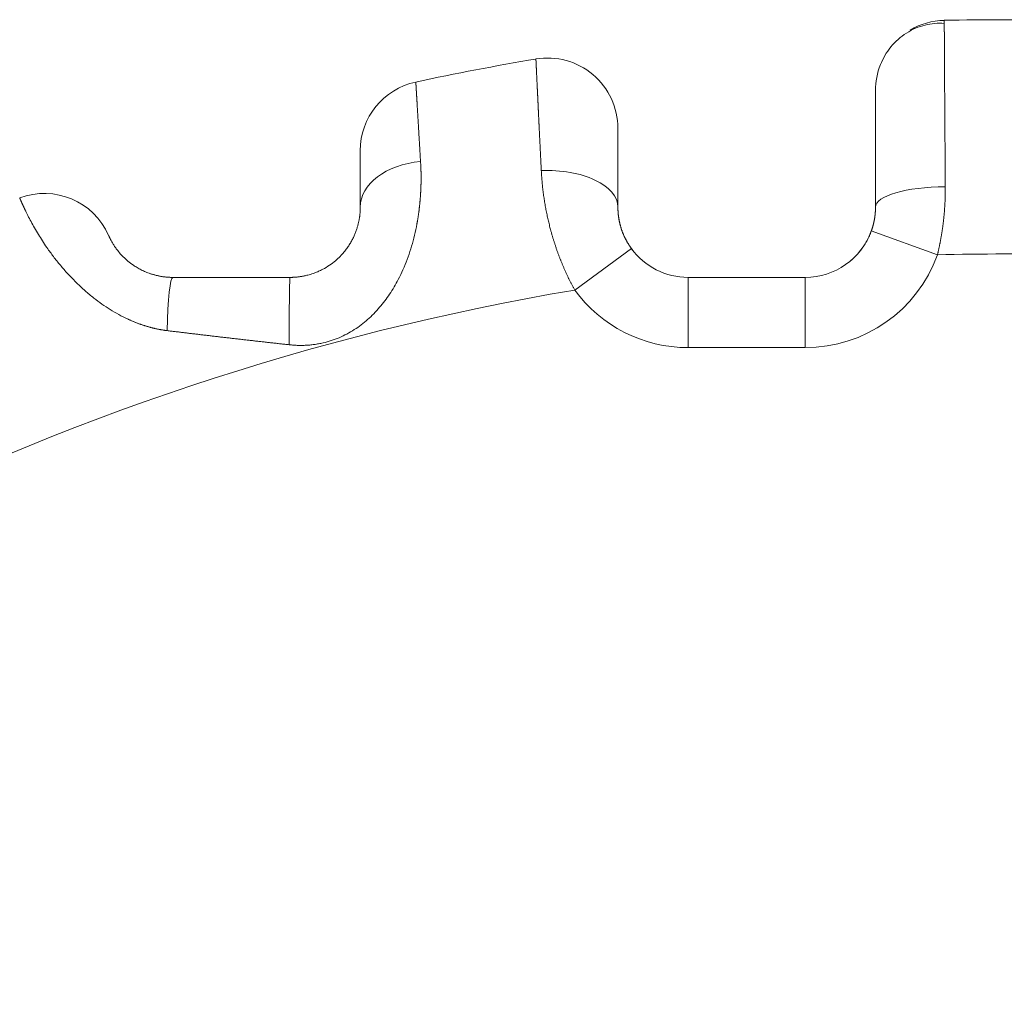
# Model space of a CAD drawing. Header units: millimetres. Extents: x 25069 to 61396, y 8621 to 21558.
# Tile 597 of 656: x 58145 to 58166, y 16237 to 16258. Entities that reach past the tile are written whole.
import ezdxf

# ---------------------------------------------------------------- set-up
doc = ezdxf.new("R2010")
doc.units = ezdxf.units.MM
doc.layers.add('10', color=7, linetype='Continuous')

msp = doc.modelspace()

# ---------------------------------------------------------------- linework, layer by layer
at = {"layer": '10', "color": 7, "linetype": 'Continuous', "lineweight": 20}
for p, q in [((58163.211, 16253.118), (58164.622, 16252.609)), ((58158.089, 16252.743), (58156.878, 16251.858)), ((58161.8, 16252.128), (58159.3, 16252.128)), ((58159.3, 16252.128), (58159.3, 16250.628)), ((58159.3, 16252.128), (58161.8, 16252.128)), ((58161.8, 16252.128), (58161.8, 16250.628)), ((58161.8, 16250.628), (58159.3, 16250.628))]:
    msp.add_line(p, q, dxfattribs=at)
for centre, radius, start, end in [((58164.8, 16256.114), 1.5, 91.2244, 120.4648), ((58166.05, 16197.628), 60, 88.77564, 91.22436), ((58166.05, 16197.628), 60, 88.77564, 91.22436), ((58166.05, 16197.628), 60, 99.59407, 102.08772), ((58166.05, 16197.628), 60, 99.59407, 102.08729), ((58156.3, 16255.31), 1.5, 0, 99.5941), ((58164.8, 16256.114), 1.5, 158.2985, 180), ((58153.8, 16254.831), 1.5, 102.0873, 180), ((58145.554, 16252.42), 1.5, 23.7451, 110.5093), ((58161.8, 16253.628), 1.5, 270, 340.1526), ((58161.8, 16253.628), 1.5, 270, 340.1526), ((58159.3, 16253.628), 1.5, 216.1613, 270), ((58159.3, 16253.628), 1.5, 216.1613, 270), ((58166.05, 16197.628), 55, 88.512, 91.488), ((58161.8, 16253.628), 3, 270, 340.1526), ((58166.05, 16197.628), 55, 99.5998, 134.7347), ((58159.3, 16253.628), 3, 216.1613, 270)]:
    msp.add_arc(centre, radius, start, end, dxfattribs=at)
for centre, major_axis, ratio, start_param, end_param in [((58153.8, 16253.628), (1.5, 0), 0.655346, 1.713183, 3.141593), ((58156.3, 16253.628), (1.5, 0), 0.520736, 0, 1.661213), ((58164.8, 16253.628), (-1.5, 0), 0.289634, 4.718854, 6.283185), ((58148.3, 16250.628), (0, -1.5), 0.083537, 3.141593, 4.467941), ((58150.8, 16250.628), (0, -1.5), 0.01189, 3.141593, 4.671092)]:
    msp.add_ellipse(centre, major_axis=major_axis, ratio=ratio, start_param=start_param, end_param=end_param, dxfattribs=at)
for points, knots in [([(58164.769, 16257.55), (58164.629, 16257.558), (58164.351, 16257.533), (58163.948, 16257.363), (58163.611, 16257.063), (58163.461, 16256.804), (58163.403, 16256.66)], [0, 0, 0, 0, 0.239204, 0.491947, 0.749086, 1, 1, 1, 1]), ([(58164.768, 16257.614), (58164.768, 16257.614), (58164.768, 16257.614), (58164.768, 16257.614), (58164.768, 16257.613), (58164.768, 16257.612), (58164.768, 16257.611), (58164.768, 16257.61), (58164.768, 16257.608), (58164.768, 16257.606), (58164.768, 16257.604), (58164.768, 16257.602), (58164.768, 16257.599), (58164.768, 16257.596), (58164.768, 16257.593), (58164.768, 16257.589), (58164.768, 16257.586), (58164.768, 16257.582), (58164.769, 16257.577), (58164.769, 16257.573), (58164.769, 16257.568), (58164.769, 16257.563), (58164.769, 16257.558), (58164.769, 16257.552), (58164.769, 16257.546), (58164.769, 16257.54), (58164.769, 16257.534), (58164.769, 16257.527), (58164.769, 16257.52), (58164.769, 16257.513), (58164.769, 16257.506), (58164.769, 16257.498), (58164.769, 16257.49), (58164.769, 16257.481), (58164.769, 16257.473), (58164.769, 16257.464), (58164.769, 16257.455), (58164.769, 16257.445), (58164.769, 16257.436), (58164.769, 16257.426), (58164.769, 16257.415), (58164.769, 16257.405), (58164.769, 16257.394), (58164.769, 16257.383), (58164.77, 16257.371), (58164.77, 16257.36), (58164.77, 16257.348), (58164.77, 16257.335), (58164.77, 16257.323), (58164.77, 16257.31), (58164.77, 16257.297), (58164.77, 16257.283), (58164.77, 16257.27), (58164.77, 16257.256), (58164.77, 16257.241), (58164.77, 16257.227), (58164.77, 16257.212), (58164.77, 16257.197), (58164.771, 16257.181), (58164.771, 16257.166), (58164.771, 16257.15), (58164.771, 16257.133), (58164.771, 16257.117), (58164.771, 16257.1), (58164.771, 16257.082), (58164.771, 16257.065), (58164.771, 16257.047), (58164.771, 16257.029), (58164.771, 16257.011), (58164.772, 16256.992), (58164.772, 16256.973), (58164.772, 16256.954), (58164.772, 16256.934), (58164.772, 16256.914), (58164.772, 16256.894), (58164.772, 16256.874), (58164.772, 16256.853), (58164.773, 16256.832), (58164.773, 16256.811), (58164.773, 16256.789), (58164.773, 16256.767), (58164.773, 16256.745), (58164.773, 16256.723), (58164.773, 16256.7), (58164.773, 16256.677), (58164.774, 16256.654), (58164.774, 16256.63), (58164.774, 16256.606), (58164.774, 16256.582), (58164.774, 16256.557), (58164.774, 16256.532), (58164.775, 16256.507), (58164.775, 16256.482), (58164.775, 16256.456), (58164.775, 16256.43), (58164.775, 16256.404), (58164.775, 16256.378), (58164.776, 16256.351), (58164.776, 16256.324), (58164.776, 16256.297), (58164.776, 16256.269), (58164.776, 16256.241), (58164.776, 16256.213), (58164.777, 16256.184), (58164.777, 16256.156), (58164.777, 16256.127), (58164.777, 16256.097), (58164.777, 16256.068), (58164.778, 16256.038), (58164.778, 16256.008), (58164.778, 16255.977), (58164.778, 16255.947), (58164.778, 16255.916), (58164.779, 16255.885), (58164.779, 16255.853), (58164.779, 16255.822), (58164.779, 16255.79), (58164.779, 16255.757), (58164.78, 16255.725), (58164.78, 16255.692), (58164.78, 16255.659), (58164.78, 16255.626), (58164.781, 16255.592), (58164.781, 16255.558), (58164.781, 16255.524), (58164.781, 16255.49), (58164.781, 16255.455), (58164.782, 16255.421), (58164.782, 16255.386), (58164.782, 16255.35), (58164.782, 16255.315), (58164.783, 16255.279), (58164.783, 16255.243), (58164.783, 16255.207), (58164.783, 16255.17), (58164.784, 16255.134), (58164.784, 16255.097), (58164.784, 16255.06), (58164.784, 16255.022), (58164.785, 16254.985), (58164.785, 16254.947), (58164.785, 16254.909), (58164.785, 16254.87), (58164.786, 16254.832), (58164.786, 16254.793), (58164.786, 16254.754), (58164.786, 16254.715), (58164.787, 16254.676), (58164.787, 16254.636), (58164.787, 16254.596), (58164.787, 16254.556), (58164.788, 16254.516), (58164.788, 16254.476), (58164.788, 16254.435), (58164.789, 16254.395), (58164.789, 16254.354), (58164.789, 16254.313), (58164.789, 16254.271), (58164.79, 16254.23), (58164.79, 16254.188), (58164.79, 16254.146), (58164.79, 16254.104), (58164.791, 16254.076), (58164.791, 16254.062)], [0, 0, 0, 0, 0.005513, 0.011036, 0.016567, 0.022106, 0.027655, 0.033212, 0.038777, 0.044352, 0.049935, 0.055527, 0.061128, 0.066737, 0.072355, 0.077982, 0.083618, 0.089262, 0.094915, 0.100577, 0.106247, 0.111926, 0.117614, 0.123311, 0.129016, 0.13473, 0.140453, 0.146184, 0.151924, 0.157673, 0.163431, 0.169197, 0.174972, 0.180756, 0.186548, 0.19235, 0.198159, 0.203978, 0.209805, 0.215642, 0.221486, 0.22734, 0.233202, 0.239073, 0.244953, 0.250841, 0.256738, 0.262644, 0.268559, 0.274482, 0.280414, 0.286355, 0.292304, 0.298263, 0.304229, 0.310205, 0.316189, 0.322182, 0.328184, 0.334195, 0.340214, 0.346242, 0.352279, 0.358324, 0.364378, 0.370441, 0.376513, 0.382593, 0.388682, 0.39478, 0.400886, 0.407001, 0.413125, 0.419258, 0.425399, 0.431549, 0.437708, 0.443875, 0.450052, 0.456237, 0.46243, 0.468633, 0.474844, 0.481064, 0.487292, 0.49353, 0.499776, 0.50603, 0.512294, 0.518566, 0.524847, 0.531137, 0.537435, 0.543742, 0.550058, 0.556382, 0.562716, 0.569058, 0.575408, 0.581768, 0.588136, 0.594513, 0.600898, 0.607293, 0.613696, 0.620108, 0.626528, 0.632957, 0.639395, 0.645842, 0.652297, 0.658761, 0.665234, 0.671716, 0.678206, 0.684705, 0.691213, 0.697729, 0.704254, 0.710788, 0.717331, 0.723882, 0.730442, 0.737011, 0.743589, 0.750175, 0.75677, 0.763374, 0.769986, 0.776607, 0.783237, 0.789876, 0.796523, 0.803179, 0.809844, 0.816517, 0.8232, 0.829891, 0.83659, 0.843299, 0.850016, 0.856742, 0.863476, 0.87022, 0.876972, 0.883732, 0.890502, 0.89728, 0.904067, 0.910863, 0.917667, 0.92448, 0.931302, 0.938132, 0.944972, 0.95182, 0.958676, 0.965542, 0.972416, 0.979299, 0.986191, 0.993091, 1, 1, 1, 1]), ([(58156.165, 16254.406), (58156.164, 16254.416), (58156.163, 16254.436), (58156.162, 16254.466), (58156.16, 16254.496), (58156.159, 16254.526), (58156.158, 16254.556), (58156.156, 16254.585), (58156.155, 16254.615), (58156.153, 16254.644), (58156.152, 16254.673), (58156.15, 16254.702), (58156.149, 16254.73), (58156.148, 16254.759), (58156.146, 16254.787), (58156.145, 16254.815), (58156.143, 16254.843), (58156.142, 16254.87), (58156.141, 16254.898), (58156.139, 16254.925), (58156.138, 16254.952), (58156.137, 16254.979), (58156.135, 16255.006), (58156.134, 16255.032), (58156.133, 16255.059), (58156.132, 16255.085), (58156.13, 16255.111), (58156.129, 16255.136), (58156.128, 16255.162), (58156.127, 16255.187), (58156.125, 16255.212), (58156.124, 16255.237), (58156.123, 16255.262), (58156.122, 16255.286), (58156.121, 16255.311), (58156.119, 16255.335), (58156.118, 16255.359), (58156.117, 16255.383), (58156.116, 16255.406), (58156.115, 16255.43), (58156.114, 16255.453), (58156.113, 16255.476), (58156.111, 16255.498), (58156.11, 16255.521), (58156.109, 16255.543), (58156.108, 16255.565), (58156.107, 16255.587), (58156.106, 16255.609), (58156.105, 16255.63), (58156.104, 16255.652), (58156.103, 16255.673), (58156.102, 16255.694), (58156.101, 16255.714), (58156.1, 16255.735), (58156.099, 16255.755), (58156.098, 16255.775), (58156.097, 16255.795), (58156.096, 16255.815), (58156.095, 16255.834), (58156.095, 16255.854), (58156.094, 16255.873), (58156.093, 16255.891), (58156.092, 16255.91), (58156.091, 16255.929), (58156.09, 16255.947), (58156.089, 16255.965), (58156.088, 16255.983), (58156.088, 16256), (58156.087, 16256.018), (58156.086, 16256.035), (58156.085, 16256.052), (58156.084, 16256.069), (58156.084, 16256.085), (58156.083, 16256.102), (58156.082, 16256.118), (58156.081, 16256.134), (58156.08, 16256.155), (58156.079, 16256.181), (58156.078, 16256.212), (58156.076, 16256.241), (58156.075, 16256.271), (58156.073, 16256.299), (58156.072, 16256.326), (58156.071, 16256.353), (58156.07, 16256.379), (58156.068, 16256.404), (58156.067, 16256.428), (58156.066, 16256.452), (58156.065, 16256.475), (58156.064, 16256.497), (58156.063, 16256.518), (58156.062, 16256.538), (58156.061, 16256.558), (58156.06, 16256.577), (58156.059, 16256.595), (58156.059, 16256.612), (58156.058, 16256.629), (58156.057, 16256.644), (58156.056, 16256.659), (58156.056, 16256.673), (58156.055, 16256.686), (58156.055, 16256.699), (58156.054, 16256.71), (58156.054, 16256.721), (58156.053, 16256.731), (58156.053, 16256.74), (58156.052, 16256.749), (58156.052, 16256.756), (58156.052, 16256.763), (58156.051, 16256.769), (58156.051, 16256.774), (58156.051, 16256.779), (58156.051, 16256.782), (58156.051, 16256.785), (58156.05, 16256.787), (58156.05, 16256.788), (58156.05, 16256.788), (58156.05, 16256.789)], [0, 0, 0, 0, 0.007032, 0.014054, 0.021066, 0.028068, 0.035059, 0.042041, 0.049013, 0.055974, 0.062926, 0.069867, 0.076799, 0.08372, 0.090631, 0.097532, 0.104423, 0.111305, 0.118176, 0.125037, 0.131887, 0.138728, 0.145559, 0.15238, 0.159191, 0.165991, 0.172782, 0.179563, 0.186333, 0.193094, 0.199844, 0.206585, 0.213315, 0.220036, 0.226746, 0.233446, 0.240137, 0.246817, 0.253487, 0.260148, 0.266798, 0.273438, 0.280069, 0.286689, 0.293299, 0.299899, 0.306489, 0.31307, 0.31964, 0.3262, 0.33275, 0.339291, 0.345821, 0.352341, 0.358851, 0.365352, 0.371842, 0.378322, 0.384792, 0.391253, 0.397703, 0.404144, 0.410574, 0.416995, 0.423405, 0.429806, 0.436196, 0.442577, 0.448948, 0.455308, 0.461659, 0.468, 0.474331, 0.480652, 0.486963, 0.493264, 0.499555, 0.512255, 0.524945, 0.537625, 0.550295, 0.562955, 0.575605, 0.588245, 0.600875, 0.613496, 0.626106, 0.638707, 0.651298, 0.66388, 0.676451, 0.689013, 0.701566, 0.714109, 0.726642, 0.739165, 0.751679, 0.764184, 0.776679, 0.789165, 0.801641, 0.814108, 0.826565, 0.839013, 0.851452, 0.863881, 0.876301, 0.888712, 0.901114, 0.913507, 0.92589, 0.938264, 0.950629, 0.962986, 0.975333, 0.987671, 1, 1, 1, 1]), ([(58153.486, 16256.298), (58153.486, 16256.298), (58153.486, 16256.297), (58153.486, 16256.297), (58153.486, 16256.296), (58153.486, 16256.295), (58153.486, 16256.294), (58153.487, 16256.293), (58153.487, 16256.291), (58153.487, 16256.289), (58153.487, 16256.287), (58153.487, 16256.284), (58153.487, 16256.282), (58153.487, 16256.279), (58153.488, 16256.275), (58153.488, 16256.272), (58153.488, 16256.268), (58153.488, 16256.264), (58153.489, 16256.259), (58153.489, 16256.255), (58153.489, 16256.25), (58153.489, 16256.245), (58153.49, 16256.239), (58153.49, 16256.234), (58153.49, 16256.228), (58153.491, 16256.221), (58153.491, 16256.215), (58153.492, 16256.208), (58153.492, 16256.201), (58153.492, 16256.194), (58153.493, 16256.186), (58153.493, 16256.178), (58153.494, 16256.17), (58153.494, 16256.162), (58153.495, 16256.153), (58153.495, 16256.145), (58153.496, 16256.135), (58153.496, 16256.126), (58153.497, 16256.116), (58153.497, 16256.106), (58153.498, 16256.096), (58153.499, 16256.086), (58153.499, 16256.075), (58153.5, 16256.064), (58153.501, 16256.053), (58153.501, 16256.041), (58153.502, 16256.03), (58153.503, 16256.018), (58153.503, 16256.005), (58153.504, 16255.993), (58153.505, 16255.98), (58153.506, 16255.967), (58153.507, 16255.954), (58153.507, 16255.94), (58153.508, 16255.926), (58153.509, 16255.912), (58153.51, 16255.898), (58153.511, 16255.883), (58153.512, 16255.868), (58153.513, 16255.849), (58153.514, 16255.825), (58153.516, 16255.797), (58153.517, 16255.768), (58153.519, 16255.737), (58153.521, 16255.706), (58153.523, 16255.674), (58153.525, 16255.641), (58153.527, 16255.608), (58153.529, 16255.573), (58153.531, 16255.538), (58153.533, 16255.502), (58153.535, 16255.465), (58153.538, 16255.427), (58153.54, 16255.388), (58153.542, 16255.348), (58153.545, 16255.308), (58153.547, 16255.266), (58153.55, 16255.224), (58153.552, 16255.181), (58153.555, 16255.137), (58153.558, 16255.093), (58153.56, 16255.047), (58153.563, 16255.001), (58153.566, 16254.954), (58153.569, 16254.906), (58153.572, 16254.857), (58153.575, 16254.807), (58153.578, 16254.757), (58153.581, 16254.706), (58153.584, 16254.654), (58153.586, 16254.618), (58153.588, 16254.601)], [0, 0, 0, 0, 0.008526, 0.017055, 0.025586, 0.034121, 0.042659, 0.051199, 0.059743, 0.068289, 0.076838, 0.085391, 0.093946, 0.102504, 0.111066, 0.11963, 0.128198, 0.136768, 0.145342, 0.153918, 0.162498, 0.17108, 0.179666, 0.188255, 0.196847, 0.205442, 0.214041, 0.222642, 0.231247, 0.239855, 0.248466, 0.25708, 0.265697, 0.274318, 0.282941, 0.291568, 0.300199, 0.308832, 0.317469, 0.326109, 0.334752, 0.343399, 0.352049, 0.360702, 0.369358, 0.378018, 0.386681, 0.395348, 0.404017, 0.412691, 0.421367, 0.430047, 0.438731, 0.447417, 0.456108, 0.464801, 0.473498, 0.482199, 0.490903, 0.49961, 0.515183, 0.530793, 0.54644, 0.562126, 0.577849, 0.593609, 0.609407, 0.625244, 0.641117, 0.657029, 0.672979, 0.688967, 0.704992, 0.721056, 0.737158, 0.753298, 0.769476, 0.785692, 0.801947, 0.81824, 0.834571, 0.850941, 0.867349, 0.883795, 0.90028, 0.916804, 0.933366, 0.949966, 0.966606, 0.983283, 1, 1, 1, 1]), ([(58163.3, 16253.628), (58163.3, 16253.987), (58163.3, 16254.322), (58163.3, 16254.934), (58163.3, 16255.199), (58163.3, 16255.535), (58163.3, 16255.634), (58163.3, 16255.806), (58163.3, 16255.879), (58163.3, 16255.996), (58163.3, 16256.04), (58163.3, 16256.099), (58163.3, 16256.114), (58163.3, 16256.114)], [0, 0, 0, 0, 0.250044, 0.250044, 0.500088, 0.500088, 0.62511, 0.62511, 0.750132, 0.750132, 0.875154, 0.875154, 1, 1, 1, 1]), ([(58157.8, 16255.31), (58157.8, 16255.31), (58157.8, 16255.271), (58157.8, 16255.157), (58157.8, 16255.109), (58157.8, 16254.996), (58157.8, 16254.867), (58157.8, 16254.704), (58157.8, 16254.525), (58157.8, 16254.427), (58157.8, 16254.116), (58157.8, 16253.884), (58157.8, 16253.628)], [0, 0, 0, 0, 0.25, 0.25, 0.375, 0.375, 0.5, 0.625, 0.625, 0.75, 0.75, 1, 1, 1, 1]), ([(58152.3, 16253.628), (58152.3, 16253.816), (58152.3, 16253.987), (58152.3, 16254.285), (58152.3, 16254.411), (58152.3, 16254.618), (58152.3, 16254.698), (58152.3, 16254.804), (58152.3, 16254.831), (58152.3, 16254.831)], [0, 0, 0, 0, 0.25, 0.25, 0.5, 0.5, 0.75, 0.75, 1, 1, 1, 1]), ([(58153.588, 16254.601), (58153.588, 16254.593), (58153.589, 16254.577), (58153.59, 16254.554), (58153.591, 16254.53), (58153.593, 16254.506), (58153.594, 16254.482), (58153.594, 16254.458), (58153.595, 16254.434), (58153.596, 16254.41), (58153.597, 16254.386), (58153.597, 16254.362), (58153.597, 16254.338), (58153.598, 16254.314), (58153.598, 16254.29), (58153.598, 16254.266), (58153.598, 16254.242), (58153.598, 16254.217), (58153.598, 16254.193), (58153.597, 16254.169), (58153.597, 16254.145), (58153.597, 16254.12), (58153.596, 16254.096), (58153.595, 16254.072), (58153.594, 16254.048), (58153.593, 16254.023), (58153.592, 16253.999), (58153.591, 16253.975), (58153.59, 16253.95), (58153.589, 16253.926), (58153.587, 16253.902), (58153.586, 16253.877), (58153.584, 16253.853), (58153.582, 16253.829), (58153.58, 16253.805), (58153.578, 16253.78), (58153.576, 16253.756), (58153.574, 16253.732), (58153.572, 16253.708), (58153.569, 16253.683), (58153.567, 16253.659), (58153.564, 16253.635), (58153.561, 16253.611), (58153.559, 16253.587), (58153.556, 16253.563), (58153.553, 16253.539), (58153.549, 16253.515), (58153.546, 16253.491), (58153.543, 16253.467), (58153.539, 16253.443), (58153.536, 16253.419), (58153.532, 16253.395), (58153.528, 16253.372), (58153.524, 16253.348), (58153.52, 16253.324), (58153.516, 16253.3), (58153.511, 16253.277), (58153.507, 16253.253), (58153.503, 16253.23), (58153.484, 16253.135), (58153.447, 16252.97), (58153.382, 16252.737), (58153.304, 16252.511), (58153.215, 16252.292), (58153.095, 16252.043), (58152.935, 16251.77), (58152.753, 16251.529), (58152.591, 16251.352), (58152.459, 16251.226), (58152.32, 16251.112), (58152.172, 16251.009), (58152.015, 16250.917), (58151.85, 16250.839), (58151.68, 16250.775), (58151.548, 16250.739), (58151.458, 16250.719), (58151.411, 16250.71), (58151.364, 16250.702), (58151.316, 16250.695), (58151.269, 16250.689), (58151.221, 16250.684), (58151.173, 16250.68), (58151.125, 16250.678), (58151.077, 16250.676), (58151.028, 16250.676), (58150.979, 16250.676), (58150.93, 16250.678), (58150.881, 16250.681), (58150.832, 16250.685), (58150.799, 16250.688), (58150.783, 16250.69)], [0, 0, 0, 0, 0.005435, 0.01085, 0.016245, 0.02162, 0.026976, 0.032312, 0.037629, 0.042926, 0.048204, 0.053463, 0.058702, 0.063923, 0.069124, 0.074307, 0.079471, 0.084616, 0.089743, 0.094851, 0.099941, 0.105012, 0.110065, 0.115101, 0.120118, 0.125117, 0.130098, 0.135062, 0.140008, 0.144936, 0.149847, 0.154741, 0.159617, 0.164476, 0.169319, 0.174144, 0.178953, 0.183745, 0.18852, 0.193279, 0.198021, 0.202748, 0.207458, 0.212152, 0.21683, 0.221493, 0.22614, 0.230771, 0.235387, 0.239987, 0.244573, 0.249143, 0.253699, 0.258239, 0.262765, 0.267277, 0.271774, 0.276256, 0.280725, 0.28518, 0.33014, 0.373828, 0.416398, 0.458017, 0.498863, 0.562073, 0.622992, 0.655227, 0.686745, 0.717729, 0.748374, 0.780282, 0.811731, 0.84298, 0.874296, 0.882598, 0.89089, 0.899177, 0.907465, 0.915757, 0.924059, 0.932376, 0.940712, 0.949072, 0.957461, 0.965884, 0.974345, 0.982848, 0.991398, 1, 1, 1, 1]), ([(58156.878, 16251.858), (58156.874, 16251.866), (58156.864, 16251.883), (58156.85, 16251.909), (58156.836, 16251.935), (58156.822, 16251.962), (58156.809, 16251.988), (58156.795, 16252.014), (58156.782, 16252.041), (58156.769, 16252.067), (58156.755, 16252.094), (58156.742, 16252.121), (58156.729, 16252.148), (58156.717, 16252.175), (58156.704, 16252.202), (58156.692, 16252.229), (58156.679, 16252.256), (58156.667, 16252.284), (58156.655, 16252.311), (58156.643, 16252.339), (58156.631, 16252.366), (58156.619, 16252.394), (58156.608, 16252.422), (58156.596, 16252.45), (58156.585, 16252.478), (58156.574, 16252.506), (58156.563, 16252.534), (58156.552, 16252.562), (58156.541, 16252.591), (58156.531, 16252.619), (58156.52, 16252.647), (58156.51, 16252.676), (58156.5, 16252.705), (58156.49, 16252.733), (58156.48, 16252.762), (58156.47, 16252.791), (58156.461, 16252.82), (58156.451, 16252.849), (58156.442, 16252.878), (58156.433, 16252.907), (58156.423, 16252.936), (58156.415, 16252.966), (58156.406, 16252.995), (58156.397, 16253.024), (58156.389, 16253.054), (58156.38, 16253.083), (58156.372, 16253.113), (58156.362, 16253.15), (58156.35, 16253.196), (58156.337, 16253.249), (58156.323, 16253.303), (58156.311, 16253.357), (58156.299, 16253.411), (58156.287, 16253.465), (58156.276, 16253.519), (58156.265, 16253.574), (58156.255, 16253.629), (58156.245, 16253.684), (58156.236, 16253.739), (58156.227, 16253.794), (58156.219, 16253.849), (58156.211, 16253.905), (58156.204, 16253.96), (58156.197, 16254.016), (58156.191, 16254.071), (58156.185, 16254.127), (58156.18, 16254.183), (58156.176, 16254.239), (58156.171, 16254.294), (58156.168, 16254.35), (58156.166, 16254.387), (58156.165, 16254.406)], [0, 0, 0, 0, 0.010503, 0.021018, 0.031545, 0.042085, 0.052637, 0.063202, 0.073781, 0.084373, 0.094979, 0.1056, 0.116235, 0.126885, 0.137551, 0.148232, 0.158929, 0.169643, 0.180372, 0.191119, 0.201883, 0.212665, 0.223464, 0.234282, 0.245118, 0.255972, 0.266846, 0.277739, 0.288652, 0.299585, 0.310539, 0.321512, 0.332507, 0.343523, 0.354561, 0.36562, 0.376702, 0.387806, 0.398933, 0.410083, 0.421256, 0.432453, 0.443673, 0.454918, 0.466188, 0.477482, 0.488802, 0.500147, 0.520497, 0.540962, 0.561543, 0.582242, 0.603061, 0.624001, 0.645063, 0.66625, 0.687563, 0.709003, 0.730572, 0.752272, 0.774104, 0.796069, 0.818169, 0.840406, 0.86278, 0.885294, 0.907949, 0.930745, 0.953685, 0.976769, 1, 1, 1, 1]), ([(58164.791, 16254.062), (58164.791, 16254.053), (58164.791, 16254.034), (58164.791, 16254.006), (58164.791, 16253.978), (58164.79, 16253.95), (58164.79, 16253.922), (58164.79, 16253.894), (58164.789, 16253.866), (58164.788, 16253.838), (58164.787, 16253.81), (58164.786, 16253.782), (58164.785, 16253.754), (58164.784, 16253.726), (58164.782, 16253.698), (58164.781, 16253.67), (58164.779, 16253.643), (58164.777, 16253.615), (58164.775, 16253.587), (58164.773, 16253.559), (58164.771, 16253.531), (58164.769, 16253.504), (58164.766, 16253.476), (58164.764, 16253.448), (58164.761, 16253.421), (58164.758, 16253.393), (58164.755, 16253.365), (58164.752, 16253.338), (58164.749, 16253.31), (58164.746, 16253.283), (58164.742, 16253.255), (58164.739, 16253.228), (58164.735, 16253.201), (58164.731, 16253.173), (58164.727, 16253.146), (58164.723, 16253.119), (58164.719, 16253.091), (58164.715, 16253.064), (58164.71, 16253.037), (58164.706, 16253.01), (58164.701, 16252.983), (58164.696, 16252.956), (58164.691, 16252.929), (58164.686, 16252.902), (58164.681, 16252.875), (58164.676, 16252.848), (58164.67, 16252.822), (58164.665, 16252.795), (58164.659, 16252.768), (58164.653, 16252.742), (58164.647, 16252.715), (58164.641, 16252.688), (58164.635, 16252.662), (58164.629, 16252.636), (58164.624, 16252.618), (58164.622, 16252.609)], [0, 0, 0, 0, 0.019684, 0.03933, 0.058938, 0.078508, 0.098041, 0.117538, 0.136998, 0.156422, 0.175811, 0.195165, 0.214484, 0.233769, 0.25302, 0.272237, 0.291421, 0.310573, 0.329692, 0.34878, 0.367836, 0.386861, 0.405855, 0.42482, 0.443754, 0.462659, 0.481535, 0.500382, 0.519201, 0.537993, 0.556757, 0.575494, 0.594205, 0.61289, 0.631549, 0.650183, 0.668792, 0.687377, 0.705938, 0.724475, 0.742989, 0.761481, 0.77995, 0.798397, 0.816823, 0.835228, 0.853613, 0.871977, 0.890322, 0.908647, 0.926954, 0.945242, 0.963512, 0.981765, 1, 1, 1, 1]), ([(58148.179, 16250.991), (58148.171, 16250.992), (58148.154, 16250.994), (58148.13, 16250.997), (58148.105, 16251.001), (58148.081, 16251.005), (58148.056, 16251.009), (58148.032, 16251.013), (58148.007, 16251.018), (58147.983, 16251.022), (58147.958, 16251.027), (58147.934, 16251.033), (58147.91, 16251.038), (58147.885, 16251.044), (58147.861, 16251.05), (58147.837, 16251.056), (58147.812, 16251.063), (58147.788, 16251.069), (58147.764, 16251.076), (58147.739, 16251.083), (58147.715, 16251.091), (58147.691, 16251.099), (58147.667, 16251.106), (58147.643, 16251.115), (58147.618, 16251.123), (58147.594, 16251.131), (58147.57, 16251.14), (58147.546, 16251.149), (58147.522, 16251.159), (58147.498, 16251.168), (58147.474, 16251.178), (58147.45, 16251.188), (58147.426, 16251.198), (58147.402, 16251.208), (58147.378, 16251.219), (58147.354, 16251.23), (58147.275, 16251.267), (58147.141, 16251.334), (58146.959, 16251.441), (58146.781, 16251.559), (58146.601, 16251.693), (58146.421, 16251.843), (58146.242, 16252.009), (58146.073, 16252.184), (58145.913, 16252.366), (58145.763, 16252.551), (58145.639, 16252.721), (58145.534, 16252.875), (58145.446, 16253.014), (58145.363, 16253.154), (58145.286, 16253.29), (58145.217, 16253.42), (58145.176, 16253.502), (58145.155, 16253.546), (58145.149, 16253.559), (58145.143, 16253.571), (58145.137, 16253.584), (58145.131, 16253.596), (58145.125, 16253.608), (58145.119, 16253.621), (58145.114, 16253.633), (58145.108, 16253.645), (58145.103, 16253.657), (58145.097, 16253.669), (58145.092, 16253.68), (58145.087, 16253.692), (58145.082, 16253.703), (58145.077, 16253.713), (58145.073, 16253.724), (58145.068, 16253.734), (58145.064, 16253.744), (58145.06, 16253.753), (58145.056, 16253.762), (58145.052, 16253.77), (58145.049, 16253.778), (58145.045, 16253.786), (58145.042, 16253.793), (58145.04, 16253.799), (58145.037, 16253.805), (58145.035, 16253.81), (58145.033, 16253.814), (58145.032, 16253.818), (58145.03, 16253.821), (58145.03, 16253.823), (58145.029, 16253.824), (58145.029, 16253.825), (58145.029, 16253.825)], [0, 0, 0, 0, 0.003458, 0.00692, 0.010384, 0.013853, 0.017326, 0.020804, 0.024287, 0.027776, 0.03127, 0.034771, 0.038279, 0.041793, 0.045315, 0.048845, 0.052383, 0.05593, 0.059486, 0.063051, 0.066626, 0.070211, 0.073806, 0.077412, 0.081029, 0.084658, 0.088298, 0.091951, 0.095616, 0.099295, 0.102986, 0.106691, 0.110409, 0.114142, 0.11789, 0.121652, 0.125429, 0.15562, 0.186474, 0.218129, 0.250712, 0.288472, 0.327669, 0.368445, 0.410926, 0.455227, 0.501449, 0.536649, 0.574376, 0.614657, 0.657514, 0.702965, 0.751026, 0.756517, 0.762136, 0.767883, 0.773758, 0.779762, 0.785894, 0.792154, 0.798543, 0.80506, 0.811706, 0.818479, 0.825382, 0.832412, 0.839571, 0.846859, 0.854275, 0.861819, 0.869492, 0.877293, 0.885223, 0.893281, 0.901468, 0.909783, 0.918226, 0.926798, 0.935499, 0.944328, 0.953285, 0.962371, 0.971586, 0.980929, 0.9904, 1, 1, 1, 1]), ([(58150.8, 16252.128), (58150.807, 16252.128), (58150.82, 16252.128), (58150.841, 16252.128), (58150.864, 16252.129), (58150.888, 16252.13), (58150.914, 16252.132), (58150.942, 16252.134), (58150.971, 16252.137), (58151.002, 16252.141), (58151.035, 16252.146), (58151.069, 16252.152), (58151.105, 16252.159), (58151.142, 16252.167), (58151.206, 16252.183), (58151.29, 16252.208), (58151.387, 16252.246), (58151.467, 16252.283), (58151.565, 16252.335), (58151.676, 16252.406), (58151.795, 16252.501), (58151.891, 16252.596), (58151.968, 16252.684), (58152.029, 16252.765), (58152.079, 16252.842), (58152.124, 16252.919), (58152.162, 16252.996), (58152.194, 16253.071), (58152.221, 16253.145), (58152.239, 16253.203), (58152.251, 16253.246), (58152.259, 16253.275), (58152.265, 16253.304), (58152.271, 16253.333), (58152.277, 16253.361), (58152.281, 16253.389), (58152.286, 16253.417), (58152.289, 16253.445), (58152.292, 16253.472), (58152.295, 16253.499), (58152.297, 16253.525), (58152.299, 16253.552), (58152.3, 16253.577), (58152.3, 16253.603), (58152.3, 16253.619), (58152.3, 16253.628)], [0, 0, 0, 0, 0.007147, 0.014932, 0.023355, 0.032416, 0.042114, 0.052451, 0.063426, 0.075038, 0.087289, 0.100178, 0.113705, 0.12787, 0.142673, 0.186984, 0.225575, 0.258445, 0.285595, 0.348406, 0.404958, 0.455357, 0.499755, 0.536371, 0.572437, 0.608122, 0.643603, 0.679061, 0.714674, 0.750621, 0.765722, 0.781001, 0.796467, 0.812131, 0.828003, 0.844091, 0.860406, 0.876954, 0.893745, 0.910786, 0.928085, 0.94565, 0.963486, 0.981601, 1, 1, 1, 1]), ([(58157.8, 16253.628), (58157.8, 16253.623), (58157.8, 16253.614), (58157.801, 16253.6), (58157.801, 16253.587), (58157.801, 16253.573), (58157.802, 16253.559), (58157.803, 16253.545), (58157.804, 16253.531), (58157.804, 16253.517), (58157.806, 16253.503), (58157.807, 16253.489), (58157.808, 16253.475), (58157.81, 16253.461), (58157.811, 16253.447), (58157.813, 16253.433), (58157.815, 16253.419), (58157.817, 16253.405), (58157.819, 16253.391), (58157.822, 16253.376), (58157.824, 16253.362), (58157.827, 16253.348), (58157.829, 16253.334), (58157.832, 16253.32), (58157.835, 16253.306), (58157.839, 16253.291), (58157.842, 16253.277), (58157.845, 16253.263), (58157.849, 16253.249), (58157.853, 16253.235), (58157.858, 16253.217), (58157.864, 16253.195), (58157.872, 16253.169), (58157.88, 16253.144), (58157.889, 16253.118), (58157.899, 16253.093), (58157.909, 16253.067), (58157.919, 16253.042), (58157.93, 16253.017), (58157.942, 16252.991), (58157.954, 16252.966), (58157.967, 16252.941), (58157.98, 16252.915), (58157.994, 16252.89), (58158.009, 16252.865), (58158.024, 16252.84), (58158.039, 16252.816), (58158.055, 16252.791), (58158.072, 16252.767), (58158.084, 16252.751), (58158.089, 16252.743)], [0, 0, 0, 0, 0.019217, 0.03827, 0.057162, 0.075894, 0.094467, 0.112884, 0.131146, 0.149256, 0.167215, 0.185026, 0.202689, 0.220209, 0.237585, 0.254822, 0.271921, 0.288884, 0.305714, 0.322413, 0.338984, 0.355429, 0.371751, 0.387953, 0.404037, 0.420006, 0.435862, 0.45161, 0.467252, 0.48279, 0.498228, 0.525638, 0.552817, 0.579783, 0.606558, 0.633161, 0.659616, 0.685942, 0.712162, 0.738298, 0.764372, 0.790408, 0.816427, 0.842453, 0.868507, 0.894613, 0.920793, 0.94707, 0.973465, 1, 1, 1, 1]), ([(58163.211, 16253.118), (58163.213, 16253.123), (58163.216, 16253.131), (58163.22, 16253.144), (58163.225, 16253.157), (58163.229, 16253.17), (58163.233, 16253.182), (58163.237, 16253.195), (58163.241, 16253.208), (58163.244, 16253.221), (58163.248, 16253.234), (58163.251, 16253.247), (58163.255, 16253.26), (58163.258, 16253.272), (58163.261, 16253.285), (58163.264, 16253.298), (58163.267, 16253.311), (58163.269, 16253.324), (58163.272, 16253.337), (58163.274, 16253.349), (58163.277, 16253.362), (58163.279, 16253.375), (58163.281, 16253.388), (58163.283, 16253.401), (58163.285, 16253.413), (58163.287, 16253.426), (58163.289, 16253.439), (58163.29, 16253.452), (58163.292, 16253.464), (58163.293, 16253.477), (58163.294, 16253.49), (58163.295, 16253.502), (58163.296, 16253.515), (58163.297, 16253.528), (58163.298, 16253.54), (58163.299, 16253.553), (58163.299, 16253.565), (58163.3, 16253.578), (58163.3, 16253.59), (58163.3, 16253.603), (58163.3, 16253.615), (58163.3, 16253.624), (58163.3, 16253.628)], [0, 0, 0, 0, 0.024766, 0.049482, 0.074155, 0.098788, 0.123386, 0.147954, 0.172497, 0.19702, 0.221527, 0.246025, 0.270517, 0.295008, 0.319504, 0.344008, 0.368527, 0.393066, 0.417628, 0.442218, 0.466843, 0.491506, 0.516212, 0.540966, 0.565774, 0.590638, 0.615565, 0.640559, 0.665624, 0.690765, 0.715987, 0.741294, 0.766691, 0.792182, 0.81777, 0.843462, 0.86926, 0.89517, 0.921194, 0.947338, 0.973605, 1, 1, 1, 1]), ([(58146.927, 16253.024), (58146.927, 16253.024), (58146.927, 16253.024), (58146.928, 16253.023), (58146.928, 16253.023), (58146.928, 16253.022), (58146.929, 16253.021), (58146.929, 16253.019), (58146.93, 16253.018), (58146.931, 16253.016), (58146.932, 16253.014), (58146.933, 16253.012), (58146.934, 16253.009), (58146.935, 16253.006), (58146.937, 16253.003), (58146.938, 16253), (58146.94, 16252.996), (58146.942, 16252.993), (58146.943, 16252.989), (58146.945, 16252.984), (58146.948, 16252.98), (58146.95, 16252.975), (58146.952, 16252.97), (58146.955, 16252.965), (58146.957, 16252.96), (58146.965, 16252.944), (58146.981, 16252.914), (58147.009, 16252.864), (58147.044, 16252.807), (58147.091, 16252.738), (58147.153, 16252.659), (58147.235, 16252.57), (58147.333, 16252.479), (58147.435, 16252.4), (58147.533, 16252.338), (58147.621, 16252.289), (58147.716, 16252.245), (58147.792, 16252.216), (58147.845, 16252.198), (58147.872, 16252.19), (58147.898, 16252.183), (58147.926, 16252.175), (58147.954, 16252.168), (58147.983, 16252.162), (58148.012, 16252.156), (58148.042, 16252.15), (58148.072, 16252.145), (58148.103, 16252.141), (58148.135, 16252.137), (58148.167, 16252.134), (58148.2, 16252.131), (58148.233, 16252.129), (58148.266, 16252.128), (58148.289, 16252.128), (58148.3, 16252.128)], [0, 0, 0, 0, 0.01062, 0.021218, 0.031796, 0.042352, 0.052889, 0.063406, 0.073903, 0.084382, 0.094842, 0.105284, 0.115708, 0.126114, 0.136504, 0.146878, 0.157235, 0.167577, 0.177904, 0.188216, 0.198514, 0.208797, 0.219068, 0.229325, 0.23957, 0.249803, 0.315681, 0.379144, 0.44034, 0.49943, 0.569032, 0.633526, 0.693443, 0.749442, 0.781764, 0.813287, 0.84424, 0.874869, 0.882204, 0.88959, 0.897028, 0.904523, 0.912078, 0.919695, 0.927379, 0.935133, 0.942958, 0.950859, 0.958838, 0.966898, 0.975042, 0.983272, 0.99159, 1, 1, 1, 1]), ([(58150.783, 16250.69), (58150.751, 16250.693), (58150.689, 16250.7), (58150.596, 16250.71), (58150.503, 16250.721), (58150.41, 16250.731), (58150.318, 16250.741), (58150.226, 16250.752), (58150.134, 16250.762), (58150.042, 16250.772), (58149.951, 16250.783), (58149.86, 16250.793), (58149.769, 16250.803), (58149.678, 16250.814), (58149.588, 16250.824), (58149.498, 16250.835), (58149.408, 16250.845), (58149.318, 16250.855), (58149.229, 16250.866), (58149.14, 16250.876), (58149.051, 16250.887), (58148.963, 16250.897), (58148.875, 16250.907), (58148.787, 16250.918), (58148.699, 16250.928), (58148.612, 16250.939), (58148.524, 16250.949), (58148.438, 16250.96), (58148.351, 16250.97), (58148.265, 16250.98), (58148.207, 16250.987), (58148.179, 16250.991)], [0, 0, 0, 0, 0.035803, 0.071511, 0.107125, 0.142644, 0.178068, 0.213398, 0.248634, 0.283775, 0.318822, 0.353774, 0.388632, 0.423396, 0.458066, 0.492641, 0.527123, 0.56151, 0.595803, 0.630002, 0.664108, 0.698119, 0.732036, 0.76586, 0.799589, 0.833225, 0.866767, 0.900216, 0.933571, 0.966832, 1, 1, 1, 1])]:
    msp.add_open_spline(points, degree=3, knots=knots, dxfattribs=at)
for points, weights in [([(58158.122, 16252.7), (58157.906, 16252.974), (58157.8, 16253.297), (58157.8, 16253.628)], [0.856563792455, 0.868554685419, 0.916366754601, 1]), ([(58163.3, 16253.628), (58163.3, 16253.199), (58163.127, 16252.794), (58162.785, 16252.496)], [1, 0.894232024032, 0.84575556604, 0.854570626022])]:
    msp.add_rational_spline(points, weights, degree=3, dxfattribs=at)
msp.add_open_spline([(58148.3, 16252.128), (58149.132, 16252.128), (58149.966, 16252.128), (58150.8, 16252.128)], degree=3, dxfattribs=at)

doc.saveas('drawing.dxf')
